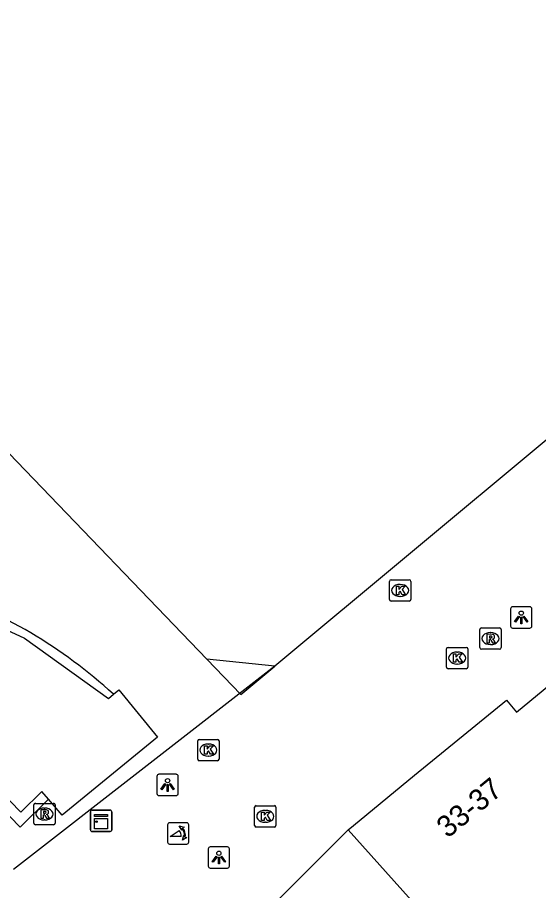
# Model space of a CAD drawing. Extents: x 161087 to 161922, y 382574 to 383873.
# Drawn here: x 161234.98 to 161259.41, y 383162.75 to 383203.68 of the extents above; entities that cross this region are included whole.
import ezdxf

# ---------------------------------------------------------------- set-up
doc = ezdxf.new("R2010")
doc.units = 0
for name, color, linetype in [('IMGEO_Kast', 7, 'Continuous'), ('IMGEO_Kolk', 7, 'Continuous'), ('IMGEO_Lichtpunt', 7, 'Continuous'), ('IMGEO_Pand', 7, 'Continuous'), ('IMGEO_Pand_nummerreeks', 7, 'Continuous'), ('IMGEO_Pand_overbouw', 7, 'Continuous'), ('IMGEO_Poller', 7, 'Continuous'), ('IMGEO_Rioolput', 7, 'Continuous'), ('IMGEO_Voetgangersgebied_open', 7, 'Continuous')]:
    doc.layers.add(name, color=color, linetype=linetype)

msp = doc.modelspace()

# ---------------------------------------------------------------- linework, layer by layer
at = {"layer": 'IMGEO_Kast'}
for p, q in [((161238.401, 383165.597), (161238.401, 383166.438)), ((161238.401, 383166.438), (161238.401, 383165.597)), ((161238.476, 383166.522), (161239.317, 383166.522)), ((161239.317, 383166.522), (161238.476, 383166.522)), ((161239.401, 383166.447), (161239.401, 383165.606)), ((161239.401, 383165.606), (161239.401, 383166.447)), ((161239.326, 383165.522), (161238.485, 383165.522)), ((161238.485, 383165.522), (161239.326, 383165.522))]:
    msp.add_line(p, q, dxfattribs=at)
for points in [[(161238.596, 383166.312), (161239.196, 383166.312), (161239.196, 383166.227), (161238.596, 383166.227), (161238.596, 383166.312)], [(161238.596, 383166.137), (161239.196, 383166.137), (161239.196, 383165.648), (161238.596, 383165.648), (161238.596, 383166.137)]]:
    msp.add_lwpolyline(points, dxfattribs=at)
msp.add_circle((161238.68, 383165.986), 0.0377, dxfattribs=at)
for centre, start, end in [((161238.479, 383166.444), 92.4484, 184.2845), ((161238.479, 383166.444), 92.4484, 184.2845), ((161239.323, 383166.444), 2.4484, 94.2845), ((161239.323, 383166.444), 2.4484, 94.2845), ((161238.479, 383165.6), 182.4484, 274.2845), ((161238.479, 383165.6), 182.4484, 274.2845), ((161239.323, 383165.6), 272.4484, 4.2845), ((161239.323, 383165.6), 272.4484, 4.2845)]:
    msp.add_arc(centre, 0.0779, start, end, dxfattribs=at)
at = {"layer": 'IMGEO_Kolk'}
for p, q in [((161252.419, 383176.396), (161252.419, 383177.248)), ((161252.494, 383177.322), (161253.346, 383177.322)), ((161253.42, 383177.248), (161253.42, 383176.396)), ((161252.907, 383177.102), (161252.932, 383177.102)), ((161252.93, 383176.542), (161252.905, 383176.542)), ((161253.346, 383176.322), (161252.494, 383176.322)), ((161255.091, 383173.226), (161255.091, 383174.078)), ((161255.166, 383174.152), (161256.018, 383174.152)), ((161255.579, 383173.932), (161255.604, 383173.932)), ((161256.092, 383174.078), (161256.092, 383173.226)), ((161256.018, 383173.152), (161255.166, 383173.152)), ((161255.602, 383173.372), (161255.577, 383173.372)), ((161243.502, 383169.839), (161244.354, 383169.839)), ((161243.427, 383168.913), (161243.427, 383169.765)), ((161243.915, 383169.619), (161243.94, 383169.619)), ((161244.428, 383169.765), (161244.428, 383168.913)), ((161243.938, 383169.059), (161243.913, 383169.059)), ((161244.354, 383168.839), (161243.502, 383168.839)), ((161246.094, 383165.806), (161246.094, 383166.658)), ((161246.169, 383166.732), (161247.021, 383166.732)), ((161247.095, 383166.658), (161247.095, 383165.806)), ((161246.582, 383166.512), (161246.607, 383166.512)), ((161246.605, 383165.952), (161246.58, 383165.952)), ((161247.021, 383165.732), (161246.169, 383165.732))]:
    msp.add_line(p, q, dxfattribs=at)
for points in [[(161252.419, 383176.396), (161252.419, 383177.248)], [(161252.494, 383177.322), (161253.346, 383177.322)], [(161253.42, 383177.248), (161253.42, 383176.396)], [(161252.74, 383177.022), (161252.863, 383177.022), (161252.863, 383176.871), (161252.993, 383177.022), (161253.157, 383177.022), (161253.011, 383176.871), (161253.164, 383176.622), (161253.012, 383176.622), (161252.927, 383176.786), (161252.863, 383176.719), (161252.863, 383176.622), (161252.74, 383176.622), (161252.74, 383177.022)], [(161253.346, 383176.322), (161252.494, 383176.322)], [(161255.091, 383173.226), (161255.091, 383174.078)], [(161255.166, 383174.152), (161256.018, 383174.152)], [(161256.092, 383174.078), (161256.092, 383173.226)], [(161255.412, 383173.852), (161255.535, 383173.852), (161255.535, 383173.701), (161255.665, 383173.852), (161255.829, 383173.852), (161255.683, 383173.701), (161255.836, 383173.452), (161255.684, 383173.452), (161255.599, 383173.616), (161255.535, 383173.549), (161255.535, 383173.452), (161255.412, 383173.452), (161255.412, 383173.852)], [(161256.018, 383173.152), (161255.166, 383173.152)], [(161243.502, 383169.839), (161244.354, 383169.839)], [(161243.427, 383168.913), (161243.427, 383169.765)], [(161243.748, 383169.539), (161243.871, 383169.539), (161243.871, 383169.388), (161244.001, 383169.539), (161244.165, 383169.539), (161244.019, 383169.388), (161244.172, 383169.139), (161244.02, 383169.139), (161243.935, 383169.303), (161243.871, 383169.236), (161243.871, 383169.139), (161243.748, 383169.139), (161243.748, 383169.539)], [(161244.428, 383169.765), (161244.428, 383168.913)], [(161244.354, 383168.839), (161243.502, 383168.839)], [(161246.094, 383165.806), (161246.094, 383166.658)], [(161246.169, 383166.732), (161247.021, 383166.732)], [(161247.095, 383166.658), (161247.095, 383165.806)], [(161246.415, 383166.432), (161246.538, 383166.432), (161246.538, 383166.281), (161246.668, 383166.432), (161246.832, 383166.432), (161246.686, 383166.281), (161246.839, 383166.032), (161246.687, 383166.032), (161246.602, 383166.196), (161246.538, 383166.129), (161246.538, 383166.032), (161246.415, 383166.032), (161246.415, 383166.432)], [(161247.021, 383165.732), (161246.169, 383165.732)]]:
    msp.add_lwpolyline(points, dxfattribs=at)
for centre, start, end in [((161252.496, 383177.246), 91.552, 178.448), ((161252.496, 383177.246), 91.552, 178.448), ((161253.344, 383177.246), 1.552, 88.448), ((161253.344, 383177.246), 1.552, 88.448), ((161252.496, 383176.398), 181.552, 268.448), ((161252.496, 383176.398), 181.552, 268.448), ((161253.344, 383176.398), 271.552, 358.448), ((161253.344, 383176.398), 271.552, 358.448), ((161255.168, 383174.076), 91.552, 178.448), ((161255.168, 383174.076), 91.552, 178.448), ((161256.016, 383174.076), 1.552, 88.448), ((161256.016, 383174.076), 1.552, 88.448), ((161255.168, 383173.228), 181.552, 268.448), ((161255.168, 383173.228), 181.552, 268.448), ((161256.016, 383173.228), 271.552, 358.448), ((161256.016, 383173.228), 271.552, 358.448), ((161243.504, 383169.763), 91.552, 178.448), ((161243.504, 383169.763), 91.552, 178.448), ((161244.352, 383169.763), 1.552, 88.448), ((161244.352, 383169.763), 1.552, 88.448), ((161243.504, 383168.915), 181.552, 268.448), ((161243.504, 383168.915), 181.552, 268.448), ((161244.352, 383168.915), 271.552, 358.448), ((161244.352, 383168.915), 271.552, 358.448), ((161246.171, 383166.656), 91.552, 178.448), ((161246.171, 383166.656), 91.552, 178.448), ((161247.019, 383166.656), 1.552, 88.448), ((161247.019, 383166.656), 1.552, 88.448), ((161246.171, 383165.808), 181.552, 268.448), ((161246.171, 383165.808), 181.552, 268.448), ((161247.019, 383165.808), 271.552, 358.448), ((161247.019, 383165.808), 271.552, 358.448)]:
    msp.add_arc(centre, 0.0765, start, end, dxfattribs=at)
for centre, major_axis, ratio, start_param, end_param in [((161252.906, 383176.822), (-0.387, 0.002), 0.722429, 4.712389, 7.853982), ((161252.931, 383176.822), (-0.39, 0.002), 0.717154, 1.570796, 4.712389), ((161255.578, 383173.652), (-0.387, 0.002), 0.722429, 4.712389, 7.853982), ((161255.603, 383173.652), (-0.39, 0.002), 0.717154, 1.570796, 4.712389), ((161243.914, 383169.339), (-0.387, 0.002), 0.722429, 4.712389, 7.853982), ((161243.939, 383169.339), (-0.39, 0.002), 0.717154, 1.570796, 4.712389), ((161246.581, 383166.232), (-0.387, 0.002), 0.722429, 4.712389, 7.853982), ((161246.606, 383166.232), (-0.39, 0.002), 0.717154, 1.570796, 4.712389)]:
    msp.add_ellipse(centre, major_axis=major_axis, ratio=ratio, start_param=start_param, end_param=end_param, dxfattribs=at)
at = {"layer": 'IMGEO_Lichtpunt'}
for p, q in [((161258.998, 383176.054), (161258.19, 383176.054)), ((161258.998, 383176.054), (161258.19, 383176.054)), ((161258.096, 383175.959), (161258.096, 383175.152)), ((161258.096, 383175.959), (161258.096, 383175.152)), ((161259.092, 383175.152), (161259.092, 383175.959)), ((161259.092, 383175.152), (161259.092, 383175.959)), ((161258.19, 383175.058), (161258.998, 383175.058)), ((161258.19, 383175.058), (161258.998, 383175.058)), ((161242.418, 383168.201), (161241.61, 383168.201)), ((161242.418, 383168.201), (161241.61, 383168.201)), ((161241.516, 383168.106), (161241.516, 383167.299)), ((161241.516, 383168.106), (161241.516, 383167.299)), ((161242.512, 383167.299), (161242.512, 383168.106)), ((161242.512, 383167.299), (161242.512, 383168.106)), ((161241.61, 383167.205), (161242.418, 383167.205)), ((161241.61, 383167.205), (161242.418, 383167.205)), ((161243.921, 383164.705), (161243.921, 383163.898)), ((161243.921, 383164.705), (161243.921, 383163.898)), ((161244.823, 383164.8), (161244.015, 383164.8)), ((161244.823, 383164.8), (161244.015, 383164.8)), ((161244.917, 383163.898), (161244.917, 383164.705)), ((161244.917, 383163.898), (161244.917, 383164.705)), ((161244.015, 383163.804), (161244.823, 383163.804)), ((161244.015, 383163.804), (161244.823, 383163.804))]:
    msp.add_line(p, q, dxfattribs=at)
for points in [[(161258.47, 383175.623), (161258.509, 383175.595), (161258.321, 383175.333), (161258.283, 383175.36), (161258.47, 383175.623)], [(161258.572, 383175.575), (161258.619, 383175.575), (161258.619, 383175.253), (161258.572, 383175.253), (161258.572, 383175.575)], [(161258.682, 383175.595), (161258.72, 383175.622), (161258.907, 383175.36), (161258.868, 383175.332), (161258.682, 383175.595)], [(161241.89, 383167.77), (161241.929, 383167.742), (161241.741, 383167.48), (161241.703, 383167.507), (161241.89, 383167.77)], [(161241.992, 383167.722), (161242.039, 383167.722), (161242.039, 383167.4), (161241.992, 383167.4), (161241.992, 383167.722)], [(161242.102, 383167.742), (161242.14, 383167.769), (161242.327, 383167.507), (161242.288, 383167.479), (161242.102, 383167.742)], [(161244.295, 383164.369), (161244.334, 383164.341), (161244.146, 383164.079), (161244.108, 383164.106), (161244.295, 383164.369)], [(161244.397, 383164.321), (161244.444, 383164.321), (161244.444, 383163.999), (161244.397, 383163.999), (161244.397, 383164.321)], [(161244.507, 383164.341), (161244.545, 383164.368), (161244.732, 383164.106), (161244.693, 383164.078), (161244.507, 383164.341)]]:
    msp.add_lwpolyline(points, dxfattribs=at)
for centre in [(161258.595, 383175.757), (161242.015, 383167.904), (161244.42, 383164.503)]:
    msp.add_circle(centre, 0.0994, dxfattribs=at)
for centre, start, end in [((161258.19, 383175.959), 90, 180), ((161258.19, 383175.959), 90, 180), ((161258.998, 383175.959), 0, 90), ((161258.998, 383175.959), 0, 90), ((161258.19, 383175.152), 180, 270), ((161258.19, 383175.152), 180, 270), ((161258.998, 383175.152), 270, 0), ((161258.998, 383175.152), 270, 360), ((161241.61, 383168.106), 90, 180), ((161241.61, 383168.106), 90, 180), ((161242.418, 383168.106), 0, 90), ((161242.418, 383168.106), 0, 90), ((161241.61, 383167.299), 180, 270), ((161241.61, 383167.299), 180, 270), ((161242.418, 383167.299), 270, 0), ((161242.418, 383167.299), 270, 360), ((161244.015, 383164.705), 90, 180), ((161244.015, 383164.705), 90, 180), ((161244.823, 383164.705), 0, 90), ((161244.823, 383164.705), 0, 90), ((161244.015, 383163.898), 180, 270), ((161244.015, 383163.898), 180, 270), ((161244.823, 383163.898), 270, 0), ((161244.823, 383163.898), 270, 360)]:
    msp.add_arc(centre, 0.0946, start, end, dxfattribs=at)
at = {"layer": 'IMGEO_Pand'}
for points in [[(161247.047, 383173.276), (161243.848, 383173.6), (161226.063, 383192.108), (161227.023, 383192.911), (161220.954, 383201.444), (161218.664, 383199.808), (161218.273, 383199.528), (161217.903, 383200.032), (161218.189, 383200.227), (161215.678, 383202.854), (161214.888, 383203.681)], [(161269.811, 383197.458), (161269.671, 383197.207), (161268.823, 383196.651), (161269.105, 383196.169), (161267.206, 383194.975), (161266.902, 383195.411), (161266.263, 383194.991), (161267.433, 383193.115), (161268.612, 383191.223), (161266.225, 383189.236), (161247.047, 383173.276)], [(161230.894, 383176.283), (161233.171, 383175.565), (161235.305, 383174.589), (161239.238, 383171.755), (161239.474, 383171.955)], [(161236.438, 383167.031), (161236.122, 383167.398), (161235.132, 383166.432), (161227.184, 383174.609)], [(161250.478, 383165.598), (161250.731, 383165.806), (161253.589, 383168.159), (161257.912, 383171.681), (161258.381, 383171.113), (161260.256, 383172.66)], [(161239.474, 383171.955), (161239.725, 383172.168), (161241.544, 383169.944), (161237.08, 383166.288), (161236.438, 383167.031)], [(161248.463, 383152.913), (161246.206, 383155.197), (161243.155, 383158.284), (161250.478, 383165.598)], [(161250.478, 383165.598), (161258.837, 383156.265)]]:
    msp.add_lwpolyline(points, dxfattribs=at)
at = {"layer": 'IMGEO_Pand_overbouw'}
msp.add_lwpolyline([(161243.848, 383173.6), (161245.442, 383171.941), (161247.047, 383173.276)], close=True, dxfattribs=at)
at = {"layer": 'IMGEO_Poller'}
for p, q in [((161242.013, 383165.835), (161242.013, 383165.028)), ((161242.013, 383165.835), (161242.013, 383165.028)), ((161242.915, 383165.93), (161242.107, 383165.93)), ((161242.915, 383165.93), (161242.107, 383165.93)), ((161243.009, 383165.028), (161243.009, 383165.835)), ((161243.009, 383165.028), (161243.009, 383165.835)), ((161242.107, 383164.933), (161242.915, 383164.933)), ((161242.107, 383164.933), (161242.915, 383164.933))]:
    msp.add_line(p, q, dxfattribs=at)
for points in [[(161242.692, 383165.659), (161242.68, 383165.586), (161242.555, 383165.791)], [(161242.555, 383165.791), (161242.786, 383165.725), (161242.715, 383165.693)], [(161242.648, 383165.286), (161242.135, 383165.286), (161242.565, 383165.561)], [(161242.708, 383165.114), (161242.774, 383165.345), (161242.804, 383165.277)], [(161242.84, 383165.25), (161242.912, 383165.239), (161242.708, 383165.114)]]:
    msp.add_lwpolyline(points, dxfattribs=at)
for centre, radius, start, end in [((161242.107, 383165.835), 0.0946, 90, 180), ((161242.107, 383165.835), 0.0946, 90, 180), ((161242.915, 383165.835), 0.0946, 0, 90), ((161242.915, 383165.835), 0.0946, 0, 90), ((161242.32, 383165.336), 0.332, 351.3247, 42.4854), ((161242.334, 383165.346), 0.476, 351.7527, 41.1691), ((161242.334, 383165.346), 0.516, 349.3569, 42.2912), ((161242.107, 383165.028), 0.0946, 180, 270), ((161242.107, 383165.028), 0.0946, 180, 270), ((161242.915, 383165.028), 0.0946, 270, 0), ((161242.915, 383165.028), 0.0946, 270, 0)]:
    msp.add_arc(centre, radius, start, end, dxfattribs=at)
at = {"layer": 'IMGEO_Rioolput'}
for p, q in [((161256.653, 383174.139), (161256.653, 383174.991)), ((161256.728, 383175.065), (161257.58, 383175.065)), ((161257.141, 383174.845), (161257.166, 383174.845)), ((161257.654, 383174.991), (161257.654, 383174.139)), ((161257.58, 383174.065), (161256.728, 383174.065)), ((161257.164, 383174.285), (161257.139, 383174.285)), ((161235.743, 383165.915), (161235.743, 383166.767)), ((161235.818, 383166.841), (161236.67, 383166.841)), ((161236.231, 383166.621), (161236.256, 383166.621)), ((161236.744, 383166.767), (161236.744, 383165.915)), ((161236.67, 383165.841), (161235.818, 383165.841)), ((161236.254, 383166.061), (161236.229, 383166.061))]:
    msp.add_line(p, q, dxfattribs=at)
for points in [[(161256.653, 383174.139), (161256.653, 383174.991)], [(161256.728, 383175.065), (161257.58, 383175.065)], [(161257.242, 383174.763), (161256.99, 383174.765), (161256.99, 383174.365)], [(161257.654, 383174.991), (161257.654, 383174.139)], [(161256.99, 383174.365), (161257.114, 383174.365), (161257.114, 383174.527), (161257.125, 383174.527)], [(161257.168, 383174.684), (161257.114, 383174.684), (161257.114, 383174.603)], [(161257.114, 383174.603), (161257.166, 383174.603)], [(161257.172, 383174.498), (161257.243, 383174.365), (161257.383, 383174.365), (161257.318, 383174.491)], [(161257.58, 383174.065), (161256.728, 383174.065)], [(161235.743, 383165.915), (161235.743, 383166.767)], [(161235.818, 383166.841), (161236.67, 383166.841)], [(161236.744, 383166.767), (161236.744, 383165.915)], [(161236.332, 383166.539), (161236.08, 383166.541), (161236.08, 383166.141)], [(161236.08, 383166.141), (161236.204, 383166.141), (161236.204, 383166.303), (161236.215, 383166.303)], [(161236.258, 383166.46), (161236.204, 383166.46), (161236.204, 383166.379)], [(161236.204, 383166.379), (161236.256, 383166.379)], [(161236.262, 383166.274), (161236.333, 383166.141), (161236.473, 383166.141), (161236.408, 383166.267)], [(161236.67, 383165.841), (161235.818, 383165.841)]]:
    msp.add_lwpolyline(points, dxfattribs=at)
for centre, radius, start, end in [((161256.73, 383174.989), 0.0765, 91.552, 178.448), ((161256.73, 383174.989), 0.0765, 91.552, 178.448), ((161257.241, 383174.653), 0.109, 350.3612, 89.416), ((161257.578, 383174.989), 0.0765, 1.552, 88.448), ((161257.578, 383174.989), 0.0765, 1.552, 88.448), ((161257.124, 383174.474), 0.0533, 26.0293, 88.6989), ((161257.15, 383174.792), 0.19, 274.7715, 282.9687), ((161257.174, 383174.588), 0.0964, 77.0061, 93.1865), ((161257.188, 383174.645), 0.0378, 276.6634, 79.6772), ((161257.239, 383174.653), 0.112, 277.5842, 350.9817), ((161257.223, 383174.438), 0.108, 29.5134, 73.7905), ((161256.73, 383174.141), 0.0765, 181.552, 268.448), ((161256.73, 383174.141), 0.0765, 181.552, 268.448), ((161257.578, 383174.141), 0.0765, 271.552, 358.448), ((161257.578, 383174.141), 0.0765, 271.552, 358.448), ((161235.82, 383166.765), 0.0765, 91.552, 178.448), ((161235.82, 383166.765), 0.0765, 91.552, 178.448), ((161236.668, 383166.765), 0.0765, 1.552, 88.448), ((161236.668, 383166.765), 0.0765, 1.552, 88.448), ((161236.214, 383166.25), 0.0533, 26.0293, 88.6989), ((161236.24, 383166.568), 0.19, 274.7715, 282.9687), ((161236.264, 383166.364), 0.0964, 77.0061, 93.1865), ((161236.278, 383166.421), 0.0378, 276.6634, 79.6772), ((161236.331, 383166.429), 0.109, 350.3612, 89.416), ((161236.329, 383166.429), 0.112, 277.5842, 350.9817), ((161236.313, 383166.214), 0.108, 29.5134, 73.7905), ((161235.82, 383165.917), 0.0765, 181.552, 268.448), ((161235.82, 383165.917), 0.0765, 181.552, 268.448), ((161236.668, 383165.917), 0.0765, 271.552, 358.448), ((161236.668, 383165.917), 0.0765, 271.552, 358.448)]:
    msp.add_arc(centre, radius, start, end, dxfattribs=at)
for centre, major_axis, ratio, start_param, end_param in [((161257.14, 383174.565), (-0.387, 0.002), 0.722429, 4.712389, 7.853982), ((161257.165, 383174.565), (-0.39, 0.002), 0.717154, 1.570796, 4.712389), ((161236.23, 383166.341), (-0.387, 0.002), 0.722429, 4.712389, 7.853982), ((161236.255, 383166.341), (-0.39, 0.002), 0.717154, 1.570796, 4.712389)]:
    msp.add_ellipse(centre, major_axis=major_axis, ratio=ratio, start_param=start_param, end_param=end_param, dxfattribs=at)
at = {"layer": 'IMGEO_Voetgangersgebied_open'}
for points in [[(161223.904, 383177.984), (161223.232, 383177.968), (161235.109, 383165.727), (161236.438, 383167.031)], [(161247.047, 383173.276), (161234.788, 383163.737)]]:
    msp.add_lwpolyline(points, dxfattribs=at)
msp.add_arc((161223.898, 383155.036), 22.997, 47.3664, 71.4476, dxfattribs=at)

# ---------------------------------------------------------------- texts
at = {"layer": 'IMGEO_Pand_nummerreeks'}
msp.add_text('33-37', height=1, rotation=39.2663, dxfattribs=at).set_placement((161255.145, 383165.177))

doc.saveas('drawing.dxf')
